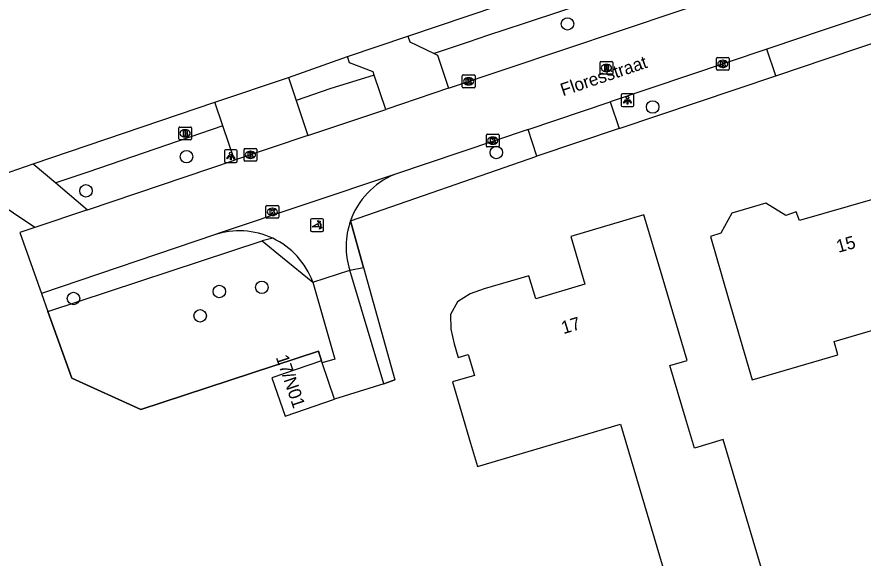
# Model space of a CAD drawing. Extents: x 162417 to 163721, y 384268 to 385416.
# Drawn here: x 163208.3 to 163274.6, y 384529.1 to 384571.5 of the extents above; entities that cross this region are included whole.
import ezdxf

# ---------------------------------------------------------------- set-up
doc = ezdxf.new("R2010")
doc.units = 0
for name, color, linetype in [('IMGEO_Boom', 7, 'Continuous'), ('IMGEO_Brandkraan', 7, 'Continuous'), ('IMGEO_Groenvoorziening', 7, 'Continuous'), ('IMGEO_Hek', 7, 'Continuous'), ('IMGEO_Kolk', 7, 'Continuous'), ('IMGEO_Lichtpunt', 7, 'Continuous'), ('IMGEO_Openbare_ruimte_label', 7, 'Continuous'), ('IMGEO_Pand', 7, 'Continuous'), ('IMGEO_Pand_nummerreeks', 7, 'Continuous'), ('IMGEO_Poller', 7, 'Continuous'), ('IMGEO_Rijbaan_lokaal_open', 7, 'Continuous'), ('IMGEO_Rioolput', 7, 'Continuous'), ('IMGEO_Voetpad_open', 7, 'Continuous')]:
    doc.layers.add(name, color=color, linetype=linetype)

msp = doc.modelspace()

# ---------------------------------------------------------------- linework, layer by layer
at = {"layer": 'IMGEO_Boom'}
for centre in [(163251.448, 384570.991), (163258.105, 384564.484), (163245.871, 384560.912), (163221.621, 384560.584), (163213.749, 384557.911), (163227.513, 384550.352), (163224.183, 384550.024), (163212.772, 384549.48), (163222.683, 384548.115)]:
    msp.add_circle(centre, 0.489, dxfattribs=at)
at = {"layer": 'IMGEO_Brandkraan'}
for p, q in [((163221.01, 384561.988), (163221.01, 384562.84)), ((163221.085, 384562.914), (163221.937, 384562.914)), ((163221.498, 384562.694), (163221.523, 384562.694)), ((163222.011, 384562.84), (163222.011, 384561.988)), ((163221.521, 384562.134), (163221.496, 384562.134)), ((163221.937, 384561.914), (163221.085, 384561.914))]:
    msp.add_line(p, q, dxfattribs=at)
for points in [[(163221.01, 384561.988), (163221.01, 384562.84)], [(163221.085, 384562.914), (163221.937, 384562.914)], [(163222.011, 384562.84), (163222.011, 384561.988)], [(163221.358, 384562.614), (163221.358, 384562.214), (163221.571, 384562.214)], [(163221.589, 384562.614), (163221.358, 384562.614)], [(163221.537, 384562.533), (163221.483, 384562.533), (163221.483, 384562.457)], [(163221.483, 384562.457), (163221.536, 384562.457)], [(163221.545, 384562.381), (163221.483, 384562.381), (163221.483, 384562.3)], [(163221.483, 384562.3), (163221.545, 384562.3)], [(163221.937, 384561.914), (163221.085, 384561.914)]]:
    msp.add_lwpolyline(points, dxfattribs=at)
for centre, radius, start, end in [((163221.087, 384562.838), 0.0765, 91.55205, 178.44795), ((163221.087, 384562.838), 0.0765, 91.55205, 178.44795), ((163221.935, 384562.838), 0.0765, 1.55205, 88.44795), ((163221.935, 384562.838), 0.0765, 1.55205, 88.44795), ((163221.538, 384562.495), 0.0379, 267.82845, 90.93552), ((163221.546, 384562.34), 0.0404, 269.87594, 90.50774), ((163221.577, 384562.465), 0.251, 268.66757, 293.53466), ((163221.593, 384562.469), 0.145, 59.4692, 91.53667), ((163221.618, 384562.516), 0.0922, 285.51372, 58.15012), ((163221.623, 384562.324), 0.105, 301.31148, 78.98903), ((163221.087, 384561.99), 0.0765, 181.55205, 268.44795), ((163221.087, 384561.99), 0.0765, 181.55205, 268.44795), ((163221.935, 384561.99), 0.0765, 271.55205, 358.44795), ((163221.935, 384561.99), 0.0765, 271.55205, 358.44795)]:
    msp.add_arc(centre, radius, start, end, dxfattribs=at)
for centre, major_axis, ratio, start_param, end_param in [((163221.497, 384562.414), (-0.387, 0.002), 0.722429, 4.712389, 7.853982), ((163221.522, 384562.414), (-0.39, 0.002), 0.717154, 1.570796, 4.712389)]:
    msp.add_ellipse(centre, major_axis=major_axis, ratio=ratio, start_param=start_param, end_param=end_param, dxfattribs=at)
at = {"layer": 'IMGEO_Groenvoorziening'}
for points in [[(163255.498, 384562.802), (163267.748, 384566.933)], [(163234.458, 384555.553), (163249.052, 384560.628)], [(163235.475, 384551.907), (163234.458, 384555.553)], [(163228.373, 384554.195), (163227.531, 384553.984)], [(163210.775, 384548.469), (163227.531, 384553.984)], [(163227.531, 384553.984), (163229.132, 384552.684), (163231.501, 384550.761)], [(163234.398, 384551.697), (163235.475, 384551.907)], [(163235.475, 384551.907), (163237.934, 384543.097), (163237.073, 384542.789)], [(163210.271, 384549.883), (163210.775, 384548.469)], [(163232.179, 384544.596), (163231.94, 384545.348), (163218.051, 384540.791), (163212.642, 384543.23), (163210.775, 384548.469)]]:
    msp.add_lwpolyline(points, dxfattribs=at)
at = {"layer": 'IMGEO_Hek'}
for points in [[(163234.458, 384555.553), (163235.475, 384551.907)], [(163210.775, 384548.469), (163227.531, 384553.984)], [(163227.531, 384553.984), (163229.132, 384552.684), (163231.501, 384550.761)], [(163231.501, 384550.761), (163234.398, 384551.697)], [(163234.398, 384551.697), (163235.475, 384551.907)], [(163235.475, 384551.907), (163237.934, 384543.097)], [(163210.271, 384549.883), (163210.775, 384548.469)], [(163210.775, 384548.469), (163212.642, 384543.23), (163218.051, 384540.791), (163231.94, 384545.348), (163232.179, 384544.596)], [(163237.073, 384542.789), (163237.934, 384543.097)]]:
    msp.add_lwpolyline(points, dxfattribs=at)
at = {"layer": 'IMGEO_Kolk'}
for p, q in [((163263.103, 384567.433), (163263.103, 384568.285)), ((163263.178, 384568.359), (163264.03, 384568.359)), ((163263.591, 384568.139), (163263.616, 384568.139)), ((163264.104, 384568.285), (163264.104, 384567.433)), ((163264.03, 384567.359), (163263.178, 384567.359)), ((163263.614, 384567.579), (163263.589, 384567.579)), ((163243.203, 384566.069), (163243.203, 384566.921)), ((163243.278, 384566.995), (163244.13, 384566.995)), ((163243.691, 384566.775), (163243.716, 384566.775)), ((163244.204, 384566.921), (163244.204, 384566.069)), ((163243.714, 384566.215), (163243.689, 384566.215)), ((163244.13, 384565.995), (163243.278, 384565.995)), ((163245.09, 384561.425), (163245.09, 384562.277)), ((163245.165, 384562.351), (163246.017, 384562.351)), ((163245.578, 384562.131), (163245.603, 384562.131)), ((163246.091, 384562.277), (163246.091, 384561.425)), ((163245.601, 384561.571), (163245.576, 384561.571)), ((163226.123, 384560.306), (163226.123, 384561.158)), ((163226.198, 384561.232), (163227.05, 384561.232)), ((163226.611, 384561.012), (163226.636, 384561.012)), ((163227.124, 384561.158), (163227.124, 384560.306)), ((163246.017, 384561.351), (163245.165, 384561.351)), ((163227.05, 384560.232), (163226.198, 384560.232)), ((163226.634, 384560.452), (163226.609, 384560.452)), ((163227.914, 384556.764), (163228.766, 384556.764)), ((163227.839, 384555.838), (163227.839, 384556.69)), ((163228.327, 384556.544), (163228.352, 384556.544)), ((163228.84, 384556.69), (163228.84, 384555.838)), ((163228.766, 384555.764), (163227.914, 384555.764)), ((163228.35, 384555.984), (163228.325, 384555.984))]:
    msp.add_line(p, q, dxfattribs=at)
for points in [[(163263.103, 384567.433), (163263.103, 384568.285)], [(163263.178, 384568.359), (163264.03, 384568.359)], [(163263.424, 384568.059), (163263.547, 384568.059), (163263.547, 384567.908), (163263.677, 384568.059), (163263.841, 384568.059), (163263.695, 384567.908), (163263.848, 384567.659), (163263.696, 384567.659), (163263.611, 384567.823), (163263.547, 384567.756), (163263.547, 384567.659), (163263.424, 384567.659), (163263.424, 384568.059)], [(163264.104, 384568.285), (163264.104, 384567.433)], [(163264.03, 384567.359), (163263.178, 384567.359)], [(163243.203, 384566.069), (163243.203, 384566.921)], [(163243.278, 384566.995), (163244.13, 384566.995)], [(163243.524, 384566.695), (163243.647, 384566.695), (163243.647, 384566.544), (163243.777, 384566.695), (163243.941, 384566.695), (163243.795, 384566.544), (163243.948, 384566.295), (163243.796, 384566.295), (163243.711, 384566.459), (163243.647, 384566.392), (163243.647, 384566.295), (163243.524, 384566.295), (163243.524, 384566.695)], [(163244.204, 384566.921), (163244.204, 384566.069)], [(163244.13, 384565.995), (163243.278, 384565.995)], [(163245.09, 384561.425), (163245.09, 384562.277)], [(163245.165, 384562.351), (163246.017, 384562.351)], [(163245.411, 384562.051), (163245.534, 384562.051), (163245.534, 384561.9), (163245.664, 384562.051), (163245.828, 384562.051), (163245.682, 384561.9), (163245.835, 384561.651), (163245.683, 384561.651), (163245.598, 384561.815), (163245.534, 384561.748), (163245.534, 384561.651), (163245.411, 384561.651), (163245.411, 384562.051)], [(163246.091, 384562.277), (163246.091, 384561.425)], [(163226.123, 384560.306), (163226.123, 384561.158)], [(163226.198, 384561.232), (163227.05, 384561.232)], [(163226.444, 384560.932), (163226.567, 384560.932), (163226.567, 384560.781), (163226.697, 384560.932), (163226.861, 384560.932), (163226.715, 384560.781), (163226.868, 384560.532), (163226.716, 384560.532), (163226.631, 384560.696), (163226.567, 384560.629), (163226.567, 384560.532), (163226.444, 384560.532), (163226.444, 384560.932)], [(163227.124, 384561.158), (163227.124, 384560.306)], [(163246.017, 384561.351), (163245.165, 384561.351)], [(163227.05, 384560.232), (163226.198, 384560.232)], [(163227.914, 384556.764), (163228.766, 384556.764)], [(163227.839, 384555.838), (163227.839, 384556.69)], [(163228.16, 384556.464), (163228.283, 384556.464), (163228.283, 384556.313), (163228.413, 384556.464), (163228.577, 384556.464), (163228.431, 384556.313), (163228.584, 384556.064), (163228.432, 384556.064), (163228.347, 384556.228), (163228.283, 384556.161), (163228.283, 384556.064), (163228.16, 384556.064), (163228.16, 384556.464)], [(163228.84, 384556.69), (163228.84, 384555.838)], [(163228.766, 384555.764), (163227.914, 384555.764)]]:
    msp.add_lwpolyline(points, dxfattribs=at)
for centre, start, end in [((163263.18, 384568.283), 91.55205, 178.44795), ((163263.18, 384568.283), 91.55205, 178.44795), ((163264.028, 384568.283), 1.55205, 88.44795), ((163264.028, 384568.283), 1.55205, 88.44795), ((163263.18, 384567.435), 181.55205, 268.44795), ((163263.18, 384567.435), 181.55205, 268.44795), ((163264.028, 384567.435), 271.55205, 358.44795), ((163264.028, 384567.435), 271.55205, 358.44795), ((163243.28, 384566.919), 91.55205, 178.44795), ((163243.28, 384566.919), 91.55205, 178.44795), ((163244.128, 384566.919), 1.55205, 88.44795), ((163244.128, 384566.919), 1.55205, 88.44795), ((163243.28, 384566.071), 181.55205, 268.44795), ((163243.28, 384566.071), 181.55205, 268.44795), ((163244.128, 384566.071), 271.55205, 358.44795), ((163244.128, 384566.071), 271.55205, 358.44795), ((163245.167, 384562.275), 91.55205, 178.44795), ((163245.167, 384562.275), 91.55205, 178.44795), ((163246.015, 384562.275), 1.55205, 88.44795), ((163246.015, 384562.275), 1.55205, 88.44795), ((163245.167, 384561.427), 181.55205, 268.44795), ((163245.167, 384561.427), 181.55205, 268.44795), ((163246.015, 384561.427), 271.55205, 358.44795), ((163246.015, 384561.427), 271.55205, 358.44795), ((163226.2, 384561.156), 91.55205, 178.44795), ((163226.2, 384561.156), 91.55205, 178.44795), ((163227.048, 384561.156), 1.55205, 88.44795), ((163227.048, 384561.156), 1.55205, 88.44795), ((163226.2, 384560.308), 181.55205, 268.44795), ((163226.2, 384560.308), 181.55205, 268.44795), ((163227.048, 384560.308), 271.55205, 358.44795), ((163227.048, 384560.308), 271.55205, 358.44795), ((163227.916, 384556.688), 91.55205, 178.44795), ((163227.916, 384556.688), 91.55205, 178.44795), ((163228.764, 384556.688), 1.55205, 88.44795), ((163228.764, 384556.688), 1.55205, 88.44795), ((163227.916, 384555.84), 181.55205, 268.44795), ((163227.916, 384555.84), 181.55205, 268.44795), ((163228.764, 384555.84), 271.55205, 358.44795), ((163228.764, 384555.84), 271.55205, 358.44795)]:
    msp.add_arc(centre, 0.0765, start, end, dxfattribs=at)
for centre, major_axis, ratio, start_param, end_param in [((163263.59, 384567.859), (-0.387, 0.002), 0.722429, 4.712389, 7.853982), ((163263.615, 384567.859), (-0.39, 0.002), 0.717154, 1.570796, 4.712389), ((163243.69, 384566.495), (-0.387, 0.002), 0.722429, 4.712389, 7.853982), ((163243.715, 384566.495), (-0.39, 0.002), 0.717154, 1.570796, 4.712389), ((163245.577, 384561.851), (-0.387, 0.002), 0.722429, 4.712389, 7.853982), ((163245.602, 384561.851), (-0.39, 0.002), 0.717154, 1.570796, 4.712389), ((163226.61, 384560.732), (-0.387, 0.002), 0.722429, 4.712389, 7.853982), ((163226.635, 384560.732), (-0.39, 0.002), 0.717154, 1.570796, 4.712389), ((163228.326, 384556.264), (-0.387, 0.002), 0.722429, 4.712389, 7.853982), ((163228.351, 384556.264), (-0.39, 0.002), 0.717154, 1.570796, 4.712389)]:
    msp.add_ellipse(centre, major_axis=major_axis, ratio=ratio, start_param=start_param, end_param=end_param, dxfattribs=at)
at = {"layer": 'IMGEO_Lichtpunt'}
for p, q in [((163255.643, 384565.416), (163255.643, 384564.609)), ((163255.643, 384565.416), (163255.643, 384564.609)), ((163256.545, 384565.511), (163255.737, 384565.511)), ((163256.545, 384565.511), (163255.737, 384565.511)), ((163256.639, 384564.609), (163256.639, 384565.416)), ((163256.639, 384564.609), (163256.639, 384565.416)), ((163255.737, 384564.515), (163256.545, 384564.515)), ((163255.737, 384564.515), (163256.545, 384564.515)), ((163224.583, 384561.037), (163224.583, 384560.23)), ((163224.583, 384561.037), (163224.583, 384560.23)), ((163225.485, 384561.132), (163224.677, 384561.132)), ((163225.485, 384561.132), (163224.677, 384561.132)), ((163225.579, 384560.23), (163225.579, 384561.037)), ((163225.579, 384560.23), (163225.579, 384561.037)), ((163224.677, 384560.136), (163225.485, 384560.136)), ((163224.677, 384560.136), (163225.485, 384560.136))]:
    msp.add_line(p, q, dxfattribs=at)
for points in [[(163256.017, 384565.08), (163256.056, 384565.052), (163255.868, 384564.79), (163255.83, 384564.817), (163256.017, 384565.08)], [(163256.119, 384565.032), (163256.166, 384565.032), (163256.166, 384564.71), (163256.119, 384564.71), (163256.119, 384565.032)], [(163256.229, 384565.052), (163256.267, 384565.079), (163256.454, 384564.817), (163256.415, 384564.789), (163256.229, 384565.052)], [(163224.957, 384560.701), (163224.996, 384560.673), (163224.808, 384560.411), (163224.77, 384560.438), (163224.957, 384560.701)], [(163225.169, 384560.673), (163225.207, 384560.7), (163225.394, 384560.438), (163225.355, 384560.41), (163225.169, 384560.673)], [(163225.059, 384560.653), (163225.106, 384560.653), (163225.106, 384560.331), (163225.059, 384560.331), (163225.059, 384560.653)]]:
    msp.add_lwpolyline(points, dxfattribs=at)
for centre in [(163256.142, 384565.214), (163225.082, 384560.835)]:
    msp.add_circle(centre, 0.0994, dxfattribs=at)
for centre, start, end in [((163255.737, 384565.416), 90, 180), ((163255.737, 384565.416), 90, 180), ((163256.545, 384565.416), 0, 90), ((163256.545, 384565.416), 0, 90), ((163255.737, 384564.609), 180, 270), ((163255.737, 384564.609), 180, 270), ((163256.545, 384564.609), 270, 0), ((163256.545, 384564.609), 270, 360), ((163224.677, 384561.037), 90, 180), ((163224.677, 384561.037), 90, 180), ((163225.485, 384561.037), 0, 90), ((163225.485, 384561.037), 0, 90), ((163224.677, 384560.23), 180, 270), ((163224.677, 384560.23), 180, 270), ((163225.485, 384560.23), 270, 0), ((163225.485, 384560.23), 270, 360)]:
    msp.add_arc(centre, 0.0946, start, end, dxfattribs=at)
at = {"layer": 'IMGEO_Pand'}
for points in [[(163275.314, 384557.224), (163269.597, 384555.592), (163269.343, 384556.279), (163268.545, 384555.984), (163266.977, 384556.956), (163264.311, 384556.17), (163263.444, 384554.587), (163262.637, 384554.331), (163264.032, 384549.53), (163265.9, 384543.103), (163272.616, 384545.055), (163272.306, 384546.119), (163278.073, 384547.795)], [(163258.848, 384551.23), (163257.427, 384556.023), (163251.709, 384554.331), (163252.794, 384550.611), (163248.969, 384549.45), (163248.419, 384551.262), (163244.928, 384550.233), (163243.826, 384549.835), (163242.833, 384549.209), (163242.283, 384548.234), (163242.307, 384547.074), (163242.568, 384545.921), (163242.88, 384544.845), (163243.671, 384545.079), (163244.155, 384543.45), (163242.439, 384542.94), (163243.849, 384538.144), (163244.387, 384536.315), (163255.591, 384539.64), (163260.326, 384523.665)], [(163267.82, 384524.286), (163263.629, 384538.423), (163261.383, 384537.757), (163260.686, 384540.108), (163259.464, 384544.23), (163260.806, 384544.628), (163258.848, 384551.23)], [(163232.179, 384544.596), (163228.305, 384543.274), (163229.331, 384540.268), (163233.205, 384541.59)], [(163232.229, 384544.448), (163232.179, 384544.596)], [(163233.205, 384541.59), (163232.229, 384544.448)]]:
    msp.add_lwpolyline(points, dxfattribs=at)
at = {"layer": 'IMGEO_Poller'}
for p, q in [((163231.337, 384555.629), (163231.337, 384554.822)), ((163231.337, 384555.629), (163231.337, 384554.822)), ((163232.239, 384555.724), (163231.431, 384555.724)), ((163232.239, 384555.724), (163231.431, 384555.724)), ((163232.333, 384554.822), (163232.333, 384555.629)), ((163232.333, 384554.822), (163232.333, 384555.629)), ((163231.431, 384554.727), (163232.239, 384554.727)), ((163231.431, 384554.727), (163232.239, 384554.727))]:
    msp.add_line(p, q, dxfattribs=at)
for points in [[(163232.016, 384555.453), (163232.004, 384555.38), (163231.879, 384555.585)], [(163231.879, 384555.585), (163232.11, 384555.519), (163232.039, 384555.487)], [(163231.972, 384555.08), (163231.459, 384555.08), (163231.889, 384555.355)], [(163232.032, 384554.908), (163232.098, 384555.139), (163232.128, 384555.071)], [(163232.164, 384555.044), (163232.236, 384555.033), (163232.032, 384554.908)]]:
    msp.add_lwpolyline(points, dxfattribs=at)
for centre, radius, start, end in [((163231.431, 384555.629), 0.0946, 90, 180), ((163231.431, 384555.629), 0.0946, 90, 180), ((163231.658, 384555.14), 0.476, 351.75274, 41.16905), ((163231.658, 384555.14), 0.516, 349.35686, 42.29123), ((163232.239, 384555.629), 0.0946, 0, 90), ((163232.239, 384555.629), 0.0946, 0, 90), ((163231.431, 384554.822), 0.0946, 180, 270), ((163231.431, 384554.822), 0.0946, 180, 270), ((163231.644, 384555.13), 0.332, 351.32473, 42.4854), ((163232.239, 384554.822), 0.0946, 270, 0), ((163232.239, 384554.822), 0.0946, 270, 0)]:
    msp.add_arc(centre, radius, start, end, dxfattribs=at)
at = {"layer": 'IMGEO_Rijbaan_lokaal_open'}
for points in [[(163242.124, 384565.946), (163273.724, 384576.587)], [(163280.541, 384573.569), (163271.31, 384570.456), (163267.446, 384569.153), (163267.045, 384569.018)], [(163267.045, 384569.018), (163254.795, 384564.887)], [(163242.124, 384565.946), (163237.23, 384564.298)], [(163248.354, 384562.715), (163254.795, 384564.887)], [(163231.127, 384562.247), (163237.23, 384564.298)], [(163248.354, 384562.715), (163237.892, 384559.187)], [(163231.127, 384562.247), (163225.376, 384560.307)], [(163213.881, 384556.436), (163225.376, 384560.307)], [(163237.892, 384559.187), (163224.099, 384554.581), (163223.8, 384554.456)], [(163213.881, 384556.436), (163209.757, 384555.048)], [(163209.757, 384555.048), (163208.571, 384554.648), (163210.271, 384549.883)], [(163223.8, 384554.456), (163210.271, 384549.883)], [(163231.501, 384550.761), (163234.398, 384551.697)], [(163237.073, 384542.789), (163234.398, 384551.697)], [(163231.501, 384550.761), (163233.229, 384544.738), (163232.229, 384544.448)], [(163237.073, 384542.789), (163233.205, 384541.59)]]:
    msp.add_lwpolyline(points, dxfattribs=at)
for centre, radius, start, end in [((163240.233, 384553.535), 6.118, 112.50252, 160.73916), ((163240.229, 384553.535), 6.114, 160.72392, 197.49316), ((163225.764, 384548.681), 6.1, 64.68256, 108.78431), ((163225.76, 384548.673), 6.109, 19.98609, 64.67413)]:
    msp.add_arc(centre, radius, start, end, dxfattribs=at)
at = {"layer": 'IMGEO_Rioolput'}
for p, q in [((163254.065, 384568.042), (163254.917, 384568.042)), ((163253.99, 384567.116), (163253.99, 384567.968)), ((163254.478, 384567.822), (163254.503, 384567.822)), ((163254.991, 384567.968), (163254.991, 384567.116)), ((163254.917, 384567.042), (163254.065, 384567.042)), ((163254.501, 384567.262), (163254.476, 384567.262))]:
    msp.add_line(p, q, dxfattribs=at)
for points in [[(163254.065, 384568.042), (163254.917, 384568.042)], [(163253.99, 384567.116), (163253.99, 384567.968)], [(163254.579, 384567.74), (163254.327, 384567.742), (163254.327, 384567.342)], [(163254.327, 384567.342), (163254.451, 384567.342), (163254.451, 384567.504), (163254.462, 384567.504)], [(163254.505, 384567.661), (163254.451, 384567.661), (163254.451, 384567.58)], [(163254.451, 384567.58), (163254.503, 384567.58)], [(163254.509, 384567.475), (163254.58, 384567.342), (163254.72, 384567.342), (163254.655, 384567.468)], [(163254.991, 384567.968), (163254.991, 384567.116)], [(163254.917, 384567.042), (163254.065, 384567.042)]]:
    msp.add_lwpolyline(points, dxfattribs=at)
for centre, radius, start, end in [((163254.067, 384567.966), 0.0765, 91.55205, 178.44795), ((163254.067, 384567.966), 0.0765, 91.55205, 178.44795), ((163254.915, 384567.966), 0.0765, 1.55205, 88.44795), ((163254.915, 384567.966), 0.0765, 1.55205, 88.44795), ((163254.461, 384567.451), 0.0533, 26.02933, 88.69889), ((163254.487, 384567.769), 0.19, 274.7715, 282.96867), ((163254.511, 384567.565), 0.0964, 77.00612, 93.18647), ((163254.525, 384567.622), 0.0378, 276.66336, 79.67722), ((163254.578, 384567.63), 0.109, 350.36119, 89.41601), ((163254.576, 384567.63), 0.112, 277.58423, 350.98172), ((163254.56, 384567.415), 0.108, 29.51342, 73.79051), ((163254.067, 384567.118), 0.0765, 181.55205, 268.44795), ((163254.067, 384567.118), 0.0765, 181.55205, 268.44795), ((163254.915, 384567.118), 0.0765, 271.55205, 358.44795), ((163254.915, 384567.118), 0.0765, 271.55205, 358.44795)]:
    msp.add_arc(centre, radius, start, end, dxfattribs=at)
for centre, major_axis, ratio, start_param, end_param in [((163254.477, 384567.542), (-0.387, 0.002), 0.722429, 4.712389, 7.853982), ((163254.502, 384567.542), (-0.39, 0.002), 0.717154, 1.570796, 4.712389)]:
    msp.add_ellipse(centre, major_axis=major_axis, ratio=ratio, start_param=start_param, end_param=end_param, dxfattribs=at)
at = {"layer": 'IMGEO_Voetpad_open'}
for points in [[(163238.95, 384570.032), (163272.155, 384581.269)], [(163272.82, 384579.284), (163269.253, 384578.101), (163266.372, 384577.12), (163248.058, 384571.028), (163245.191, 384570.072), (163243.67, 384569.568), (163240.996, 384568.674)], [(163267.748, 384566.933), (163268.22, 384567.092), (163269.519, 384567.53), (163281.221, 384571.476)], [(163234.231, 384568.441), (163238.95, 384570.032)], [(163238.95, 384570.032), (163239.089, 384569.593), (163240.996, 384568.674)], [(163240.996, 384568.674), (163241.264, 384568.545), (163242.124, 384565.946)], [(163267.748, 384566.933), (163267.045, 384569.018)], [(163229.598, 384566.797), (163234.231, 384568.441)], [(163236.319, 384566.969), (163236.23, 384567.231), (163234.377, 384567.942), (163234.231, 384568.441)], [(163223.841, 384564.861), (163229.598, 384566.797)], [(163229.598, 384566.797), (163230.205, 384564.99)], [(163236.319, 384566.969), (163232.841, 384565.895), (163230.205, 384564.99)], [(163237.23, 384564.298), (163236.319, 384566.969)], [(163209.626, 384560.018), (163223.841, 384564.861)], [(163224.462, 384563.018), (163223.841, 384564.861)], [(163230.205, 384564.99), (163231.127, 384562.247)], [(163254.795, 384564.887), (163255.498, 384562.802)], [(163224.462, 384563.018), (163213.887, 384559.385), (163211.389, 384558.534)], [(163225.376, 384560.307), (163224.462, 384563.018)], [(163249.052, 384560.628), (163248.354, 384562.715)], [(163255.498, 384562.802), (163249.052, 384560.628)], [(163209.757, 384555.048), (163204.802, 384558.366), (163209.626, 384560.018)], [(163209.626, 384560.018), (163211.389, 384558.534)], [(163211.389, 384558.534), (163213.881, 384556.436)]]:
    msp.add_lwpolyline(points, dxfattribs=at)

# ---------------------------------------------------------------- texts
at = {"layer": 'IMGEO_Openbare_ruimte_label'}
msp.add_text('Floresstraat', height=1, rotation=18.72487, dxfattribs=at).set_placement((163251.086, 384565.317))
at = {"layer": 'IMGEO_Pand_nummerreeks'}
for s, rotation, p in [('15', 15.93396, (163272.649, 384553.052)), ('17', 16.88507, (163251.131, 384546.68)), ('17/N01', 288.87455, (163228.601, 384544.878))]:
    msp.add_text(s, height=1, rotation=rotation, dxfattribs=at).set_placement(p)

doc.saveas('drawing.dxf')
